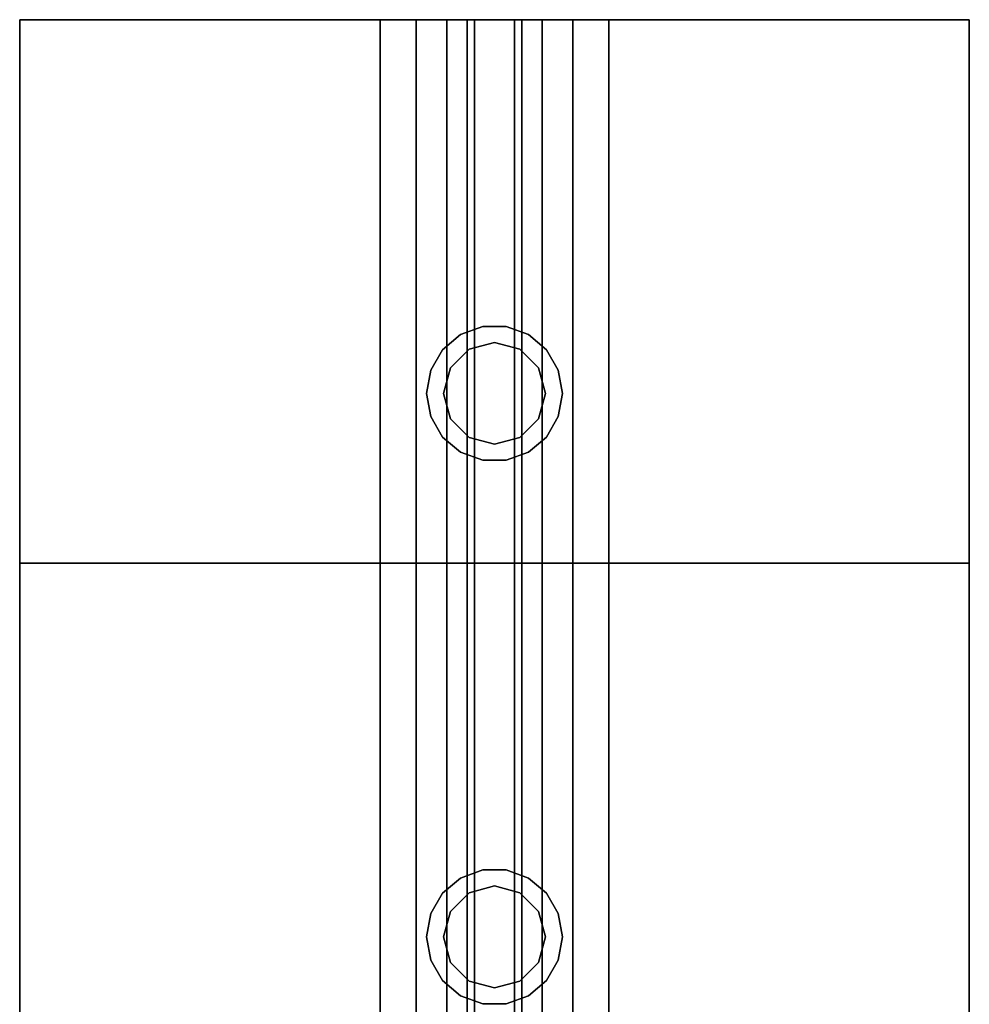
# Model space of a CAD drawing. Extents: x -48 to 48, y -49.6 to 48.
# Tile 811 of 890: x -3.5 to 3.5, y 40.8 to 48. Entities that reach past the tile are written whole.
import ezdxf

# ---------------------------------------------------------------- set-up
doc = ezdxf.new("R2010")
doc.units = 0

msp = doc.modelspace()

# ---------------------------------------------------------------- linework, layer by layer
at = {"layer": '4B3 [27]', "color": 1}
for points, invisible_edges in [([(0.8425, 48, 30.53), (3.495, 48, 30.1), (-3.495, 48, 30.1)], 13), ([(0.576535, 48, 30.5829), (0.8425, 48, 30.53), (-3.495, 48, 30.1)], 14), ([(-3.495, 48, 30.1), (-3.495, 48, 30.53), (-0.8425, 48, 30.53)], 12), ([(0.576535, 48, 30.5829), (-3.495, 48, 30.1), (-0.8425, 48, 30.53)], 15), ([(-0.8425, 48, 45.57), (-3.495, 48, 45.57), (-3.495, 48, 46)], 12), ([(0.8425, 48, 45.57), (-0.8425, 48, 45.57), (-3.495, 48, 46)], 15), ([(0.8425, 48, 45.57), (-3.495, 48, 46), (3.495, 48, 46)], 13), ([(-3.22615, 27.8596, 30.1), (-3.495, 28.7655, 30.1), (-3.495, 48, 30.1)], 12), ([(-2.79823, 25.9848, 30.1), (-3.22615, 27.8596, 30.1), (-3.495, 48, 30.1)], 14), ([(-2.4913, 24.0863, 30.1), (-2.79823, 25.9848, 30.1), (-3.495, 48, 30.1)], 14), ([(-2.30664, 22.1721, 30.1), (-2.4913, 24.0863, 30.1), (-3.495, 48, 30.1)], 14), ([(-2.30664, 22.1721, 30.1), (-3.495, 48, 30.1), (3.495, 48, 30.1)], 13), ([(-3.495, 28.7655, 30.53), (-3.495, 48, 30.53), (-3.495, 48, 30.1)], 12), ([(-3.495, 28.7655, 30.53), (-3.495, 48, 30.1), (-3.495, 28.7655, 30.1)], 1), ([(-2.79823, 25.9848, 30.53), (-0.8425, 48, 30.53), (-3.495, 48, 30.53)], 13), ([(-3.495, 48, 30.53), (-3.495, 28.7655, 30.53), (-3.22615, 27.8596, 30.53)], 12), ([(-2.79823, 25.9848, 30.53), (-3.495, 48, 30.53), (-3.22615, 27.8596, 30.53)], 3), ([(-3.22615, 27.8596, 45.57), (-3.495, 28.7655, 45.57), (-3.495, 48, 45.57)], 12), ([(-2.79823, 25.9848, 45.57), (-3.22615, 27.8596, 45.57), (-3.495, 48, 45.57)], 14), ([(-2.4913, 24.0863, 45.57), (-2.79823, 25.9848, 45.57), (-3.495, 48, 45.57)], 14), ([(-2.30664, 22.1721, 45.57), (-2.4913, 24.0863, 45.57), (-3.495, 48, 45.57)], 14), ([(-2.30664, 22.1721, 45.57), (-3.495, 48, 45.57), (-0.8425, 48, 45.57)], 13), ([(-3.495, 28.7655, 46), (-3.495, 48, 46), (-3.495, 48, 45.57)], 12), ([(-3.495, 28.7655, 46), (-3.495, 48, 45.57), (-3.495, 28.7655, 45.57)], 1), ([(-2.79823, 25.9848, 46), (3.495, 48, 46), (-3.495, 48, 46)], 13), ([(-3.495, 48, 46), (-3.495, 28.7655, 46), (-3.22615, 27.8596, 46)], 12), ([(-2.79823, 25.9848, 46), (-3.495, 48, 46), (-3.22615, 27.8596, 46)], 3), ([(-2.79823, 14.5152, 30.1), (-2.4913, 16.4137, 30.1), (3.495, 48, 30.1)], 14), ([(-2.79823, 14.5152, 30.1), (3.495, 48, 30.1), (3.495, 28.7655, 30.1)], 13), ([(-2.79823, 25.9848, 30.53), (-2.4913, 24.0863, 30.53), (-0.8425, 48, 30.53)], 14), ([(-2.79823, 25.9848, 46), (3.495, 28.7655, 46), (3.495, 48, 46)], 13), ([(-2.4913, 16.4137, 30.1), (-2.30664, 18.3279, 30.1), (3.495, 48, 30.1)], 14), ([(-2.4913, 24.0863, 30.53), (-2.30664, 22.1721, 30.53), (-0.8425, 48, 30.53)], 14), ([(-2.245, 20.25, 30.1), (-2.30664, 22.1721, 30.1), (3.495, 48, 30.1)], 14), ([(-2.30664, 18.3279, 30.1), (-2.245, 20.25, 30.1), (3.495, 48, 30.1)], 14), ([(-2.30664, 22.1721, 30.53), (-0.8425, 6.62326, 30.53), (-0.8425, 48, 30.53)], 13), ([(-2.245, 20.25, 45.57), (-2.30664, 22.1721, 45.57), (-0.8425, 48, 45.57)], 14), ([(-2.30664, 18.3279, 45.57), (-2.245, 20.25, 45.57), (-0.8425, 48, 45.57)], 14), ([(-2.30664, 18.3279, 45.57), (-0.8425, 48, 45.57), (-0.8425, 7.375, 45.57)], 13), ([(0.351061, 48, 30.7336), (0.576535, 48, 30.5829), (-0.8425, 48, 30.53)], 14), ([(0.351061, 48, 30.7336), (-0.8425, 48, 30.53), (-0.576535, 48, 30.5829)], 13), ([(0.8425, 48, 45.57), (-0.576535, 48, 45.5171), (-0.8425, 48, 45.57)], 13), ([(-0.576535, 6.87279, 30.5829), (-0.576535, 48, 30.5829), (-0.8425, 48, 30.53)], 12), ([(-0.576535, 6.87279, 30.5829), (-0.8425, 48, 30.53), (-0.8425, 6.62326, 30.53)], 1), ([(-0.8425, 7.375, 45.57), (-0.8425, 48, 45.57), (-0.576535, 48, 45.5171)], 12), ([(-0.8425, 7.375, 45.57), (-0.576535, 48, 45.5171), (-0.576535, 7.47959, 45.5171)], 1), ([(0.200404, 48, 30.959), (0.351061, 48, 30.7336), (-0.576535, 48, 30.5829)], 14), ([(0.200404, 48, 30.959), (-0.576535, 48, 30.5829), (-0.351061, 48, 30.7336)], 13), ([(0.8425, 48, 45.57), (-0.351061, 48, 45.3664), (-0.576535, 48, 45.5171)], 13), ([(-0.351061, 7.58338, 30.7336), (-0.351061, 48, 30.7336), (-0.576535, 48, 30.5829)], 12), ([(-0.351061, 7.58338, 30.7336), (-0.576535, 48, 30.5829), (-0.576535, 6.87279, 30.5829)], 1), ([(-0.576535, 7.47959, 45.5171), (-0.576535, 48, 45.5171), (-0.351061, 48, 45.3664)], 12), ([(-0.576535, 7.47959, 45.5171), (-0.351061, 48, 45.3664), (-0.351061, 7.77745, 45.3664)], 1), ([(0.1475, 48, 31.225), (0.200404, 48, 30.959), (-0.351061, 48, 30.7336)], 14), ([(0.1475, 48, 31.225), (-0.351061, 48, 30.7336), (-0.200404, 48, 30.959)], 13), ([(0.576535, 48, 45.5171), (-0.200404, 48, 45.141), (-0.351061, 48, 45.3664)], 13), ([(0.8425, 48, 45.57), (0.576535, 48, 45.5171), (-0.351061, 48, 45.3664)], 14), ([(-0.275272, 8, 30.847), (-0.200404, 48, 30.959), (-0.351061, 48, 30.7336)], 13), ([(-0.351061, 48, 30.7336), (-0.351061, 7.58338, 30.7336), (-0.312762, 7.85373, 30.7909)], 12), ([(-0.351061, 48, 30.7336), (-0.312762, 7.85373, 30.7909), (-0.310932, 7.85345, 30.7936)], 13), ([(-0.351061, 48, 30.7336), (-0.310932, 7.85345, 30.7936), (-0.30368, 7.90451, 30.8045)], 13), ([(-0.275272, 8, 30.847), (-0.351061, 48, 30.7336), (-0.30368, 7.90451, 30.8045)], 3), ([(-0.284055, 7.97571, 45.2662), (-0.351061, 7.77745, 45.3664), (-0.351061, 48, 45.3664)], 12), ([(-0.275272, 8, 45.253), (-0.284055, 7.97571, 45.2662), (-0.351061, 48, 45.3664)], 15), ([(-0.275272, 8, 45.253), (-0.351061, 48, 45.3664), (-0.200404, 48, 45.141)], 13), ([(-0.275272, 8, 30.847), (-0.234219, 8.08457, 30.9084), (-0.200404, 48, 30.959)], 14), ([(-0.275272, 8, 45.253), (-0.200404, 48, 45.141), (-0.234219, 8.08457, 45.1916)], 3), ([(-0.234219, 8.08457, 30.9084), (-0.200404, 8.13013, 30.959), (-0.200404, 48, 30.959)], 12), ([(-0.200404, 48, 45.141), (-0.200404, 8.13013, 45.141), (-0.234219, 8.08457, 45.1916)], 12), ([(0.1475, 48, 31.225), (-0.200404, 48, 30.959), (-0.1475, 48, 31.225)], 13), ([(0.351061, 48, 45.3664), (-0.1475, 48, 44.875), (-0.200404, 48, 45.141)], 13), ([(0.576535, 48, 45.5171), (0.351061, 48, 45.3664), (-0.200404, 48, 45.141)], 14), ([(-0.177012, 8.20677, 31.0766), (-0.1475, 48, 31.225), (-0.200404, 48, 30.959)], 13), ([(-0.200404, 48, 30.959), (-0.200404, 8.13013, 30.959), (-0.195019, 8.15451, 30.9861)], 12), ([(-0.177012, 8.20677, 31.0766), (-0.200404, 48, 30.959), (-0.195019, 8.15451, 30.9861)], 3), ([(-0.195019, 8.15451, 45.1139), (-0.200404, 8.13013, 45.141), (-0.200404, 48, 45.141)], 12), ([(-0.177012, 8.20677, 45.0234), (-0.195019, 8.15451, 45.1139), (-0.200404, 48, 45.141)], 14), ([(-0.177012, 8.20677, 45.0234), (-0.200404, 48, 45.141), (-0.1475, 48, 44.875)], 13), ([(-0.177012, 8.20677, 31.0766), (-0.157238, 8.23907, 31.176), (-0.1475, 48, 31.225)], 14), ([(-0.177012, 8.20677, 45.0234), (-0.1475, 48, 44.875), (-0.157238, 8.23907, 44.924)], 3), ([(-0.157238, 8.23907, 31.176), (-0.1475, 8.24422, 31.225), (-0.1475, 48, 31.225)], 12), ([(-0.1475, 48, 44.875), (-0.1475, 8.24422, 44.875), (-0.157238, 8.23907, 44.924)], 12), ([(0.1475, 48, 44.875), (0.1475, 48, 31.225), (-0.1475, 48, 31.225)], 14), ([(0.1475, 48, 44.875), (-0.1475, 48, 31.225), (-0.1475, 48, 44.875)], 13), ([(0.200404, 48, 45.141), (0.1475, 48, 44.875), (-0.1475, 48, 44.875)], 14), ([(0.351061, 48, 45.3664), (0.200404, 48, 45.141), (-0.1475, 48, 44.875)], 14), ([(-0.1475, 8.25, 44.82), (-0.1475, 8.24422, 44.875), (-0.1475, 48, 44.875)], 12), ([(-0.1475, 8.23907, 44.716), (-0.1475, 8.25, 44.82), (-0.1475, 48, 44.875)], 14), ([(-0.1475, 8.20677, 44.6166), (-0.1475, 8.23907, 44.716), (-0.1475, 48, 44.875)], 14), ([(-0.1475, 8.15451, 44.5261), (-0.1475, 8.20677, 44.6166), (-0.1475, 48, 44.875)], 14), ([(-0.1475, 8.08457, 44.4484), (-0.1475, 8.15451, 44.5261), (-0.1475, 48, 44.875)], 14), ([(-0.1475, 8, 44.387), (-0.1475, 8.08457, 44.4484), (-0.1475, 48, 44.875)], 14), ([(-0.1475, 7.90451, 44.3445), (-0.1475, 8, 44.387), (-0.1475, 48, 44.875)], 14), ([(-0.1475, 7.80226, 44.3227), (-0.1475, 7.90451, 44.3445), (-0.1475, 48, 44.875)], 14), ([(-0.1475, 7.75, 44.32), (-0.1475, 7.80226, 44.3227), (-0.1475, 48, 44.875)], 15), ([(-0.1475, 7.75, 44.32), (-0.1475, 48, 44.875), (-0.1475, 48, 31.225)], 13), ([(-0.1475, 6.25, 44.32), (-0.1475, 7.75, 44.32), (-0.1475, 48, 31.225)], 14), ([(-0.1475, 48, 31.225), (-0.1475, 8.24422, 31.225), (-0.1475, 8.25, 31.28)], 12), ([(-0.1475, 48, 31.225), (-0.1475, 8.25, 31.28), (-0.1475, 8.23907, 31.384)], 13), ([(-0.1475, 6.25, 44.32), (-0.1475, 48, 31.225), (-0.1475, 8.23907, 31.384)], 15), ([(0.157238, 8.23907, 44.924), (0.1475, 8.24422, 44.875), (0.1475, 48, 44.875)], 12), ([(0.177012, 8.20677, 45.0234), (0.157238, 8.23907, 44.924), (0.1475, 48, 44.875)], 14), ([(0.177012, 8.20677, 45.0234), (0.1475, 48, 44.875), (0.200404, 48, 45.141)], 13), ([(0.1475, 8.25, 31.28), (0.1475, 8.24422, 31.225), (0.1475, 48, 31.225)], 12), ([(0.1475, 8.23907, 31.384), (0.1475, 8.25, 31.28), (0.1475, 48, 31.225)], 14), ([(0.1475, 8.20677, 31.4834), (0.1475, 8.23907, 31.384), (0.1475, 48, 31.225)], 14), ([(0.1475, 8.15451, 31.5739), (0.1475, 8.20677, 31.4834), (0.1475, 48, 31.225)], 14), ([(0.1475, 8.08457, 31.6516), (0.1475, 8.15451, 31.5739), (0.1475, 48, 31.225)], 14), ([(0.1475, 8, 31.713), (0.1475, 8.08457, 31.6516), (0.1475, 48, 31.225)], 14), ([(0.1475, 7.90451, 31.7555), (0.1475, 8, 31.713), (0.1475, 48, 31.225)], 14), ([(0.1475, 7.80226, 31.7773), (0.1475, 7.90451, 31.7555), (0.1475, 48, 31.225)], 14), ([(0.1475, 7.75, 31.78), (0.1475, 7.80226, 31.7773), (0.1475, 48, 31.225)], 15), ([(0.1475, 7.75, 31.78), (0.1475, 48, 31.225), (0.1475, 48, 44.875)], 13), ([(0.1475, 6.545, 31.78), (0.1475, 7.75, 31.78), (0.1475, 48, 44.875)], 14), ([(0.1475, 48, 44.875), (0.1475, 8.24422, 44.875), (0.1475, 8.25, 44.82)], 12), ([(0.1475, 48, 44.875), (0.1475, 8.25, 44.82), (0.1475, 8.23907, 44.716)], 13), ([(0.1475, 6.545, 31.78), (0.1475, 48, 44.875), (0.1475, 8.23907, 44.716)], 15), ([(0.177012, 8.20677, 31.0766), (0.200404, 48, 30.959), (0.1475, 48, 31.225)], 13), ([(0.1475, 48, 31.225), (0.1475, 8.24422, 31.225), (0.157238, 8.23907, 31.176)], 12), ([(0.177012, 8.20677, 31.0766), (0.1475, 48, 31.225), (0.157238, 8.23907, 31.176)], 3), ([(0.177012, 8.20677, 45.0234), (0.200404, 48, 45.141), (0.195019, 8.15451, 45.1139)], 3), ([(0.177012, 8.20677, 31.0766), (0.195019, 8.15451, 30.9861), (0.200404, 48, 30.959)], 14), ([(0.200404, 48, 45.141), (0.200404, 8.13013, 45.141), (0.195019, 8.15451, 45.1139)], 12), ([(0.195019, 8.15451, 30.9861), (0.200404, 8.13013, 30.959), (0.200404, 48, 30.959)], 12), ([(0.234219, 8.08457, 45.1916), (0.200404, 8.13013, 45.141), (0.200404, 48, 45.141)], 12), ([(0.234219, 8.08457, 45.1916), (0.200404, 48, 45.141), (0.351061, 48, 45.3664)], 13), ([(0.275272, 8, 30.847), (0.351061, 48, 30.7336), (0.200404, 48, 30.959)], 13), ([(0.200404, 48, 30.959), (0.200404, 8.13013, 30.959), (0.234219, 8.08457, 30.9084)], 12), ([(0.275272, 8, 30.847), (0.200404, 48, 30.959), (0.234219, 8.08457, 30.9084)], 3), ([(0.234219, 8.08457, 45.1916), (0.351061, 48, 45.3664), (0.275272, 8, 45.253)], 3), ([(0.351061, 48, 45.3664), (0.282648, 7.9752, 45.2641), (0.275272, 8, 45.253)], 13), ([(0.275272, 8, 30.847), (0.30368, 7.90451, 30.8045), (0.351061, 48, 30.7336)], 14), ([(0.351061, 48, 45.3664), (0.284055, 7.97571, 45.2662), (0.282648, 7.9752, 45.2641)], 13), ([(0.351061, 48, 45.3664), (0.351061, 7.77745, 45.3664), (0.284055, 7.97571, 45.2662)], 12), ([(0.30368, 7.90451, 30.8045), (0.312762, 7.85373, 30.7909), (0.351061, 48, 30.7336)], 15), ([(0.312762, 7.85373, 30.7909), (0.351061, 7.58338, 30.7336), (0.351061, 48, 30.7336)], 12), ([(0.351061, 7.77745, 45.3664), (0.351061, 48, 45.3664), (0.576535, 48, 45.5171)], 12), ([(0.351061, 7.77745, 45.3664), (0.576535, 48, 45.5171), (0.576535, 7.47959, 45.5171)], 1), ([(0.576535, 6.87279, 30.5829), (0.576535, 48, 30.5829), (0.351061, 48, 30.7336)], 12), ([(0.576535, 6.87279, 30.5829), (0.351061, 48, 30.7336), (0.351061, 7.58338, 30.7336)], 1), ([(0.576535, 7.47959, 45.5171), (0.576535, 48, 45.5171), (0.8425, 48, 45.57)], 12), ([(0.576535, 7.47959, 45.5171), (0.8425, 48, 45.57), (0.8425, 7.375, 45.57)], 1), ([(0.8425, 6.62326, 30.53), (0.8425, 48, 30.53), (0.576535, 48, 30.5829)], 12), ([(0.8425, 6.62326, 30.53), (0.576535, 48, 30.5829), (0.576535, 6.87279, 30.5829)], 1), ([(0.8425, 48, 30.53), (3.495, 48, 30.53), (3.495, 48, 30.1)], 12), ([(0.8425, 48, 45.57), (3.495, 48, 46), (3.495, 48, 45.57)], 1), ([(2.30664, 18.3279, 45.57), (0.8425, 7.375, 45.57), (0.8425, 48, 45.57)], 13), ([(0.8425, 48, 45.57), (3.495, 48, 45.57), (3.495, 28.7655, 45.57)], 12), ([(0.8425, 48, 45.57), (3.495, 28.7655, 45.57), (3.22615, 27.8596, 45.57)], 13), ([(0.8425, 48, 45.57), (3.22615, 27.8596, 45.57), (2.79823, 25.9848, 45.57)], 13), ([(0.8425, 48, 45.57), (2.79823, 25.9848, 45.57), (2.4913, 24.0863, 45.57)], 13), ([(0.8425, 48, 45.57), (2.4913, 24.0863, 45.57), (2.30664, 22.1721, 45.57)], 13), ([(0.8425, 48, 45.57), (2.30664, 22.1721, 45.57), (2.245, 20.25, 45.57)], 13), ([(2.30664, 18.3279, 45.57), (0.8425, 48, 45.57), (2.245, 20.25, 45.57)], 3), ([(2.4913, 24.0863, 30.53), (3.495, 48, 30.53), (0.8425, 48, 30.53)], 13), ([(0.8425, 48, 30.53), (0.8425, 6.62326, 30.53), (2.30664, 18.3279, 30.53)], 14), ([(0.8425, 48, 30.53), (2.30664, 18.3279, 30.53), (2.245, 20.25, 30.53)], 13), ([(0.8425, 48, 30.53), (2.245, 20.25, 30.53), (2.30664, 22.1721, 30.53)], 13), ([(2.4913, 24.0863, 30.53), (0.8425, 48, 30.53), (2.30664, 22.1721, 30.53)], 3), ([(2.4913, 24.0863, 30.53), (2.79823, 25.9848, 30.53), (3.495, 48, 30.53)], 14), ([(2.79823, 25.9848, 30.53), (3.22615, 27.8596, 30.53), (3.495, 48, 30.53)], 14), ([(3.22615, 27.8596, 30.53), (3.495, 28.7655, 30.53), (3.495, 48, 30.53)], 12), ([(3.495, 28.7655, 45.57), (3.495, 48, 45.57), (3.495, 48, 46)], 12), ([(3.495, 28.7655, 45.57), (3.495, 48, 46), (3.495, 28.7655, 46)], 1), ([(3.495, 28.7655, 30.1), (3.495, 48, 30.1), (3.495, 48, 30.53)], 12), ([(3.495, 28.7655, 30.1), (3.495, 48, 30.53), (3.495, 28.7655, 30.53)], 1), ([(-0.5, 45.25, 51.875), (-0.25, 45.683, 51.875), (-0.086824, 45.7424, 51.875)], 13), ([(-0.5, 45.25, 51.875), (-0.086824, 45.7424, 51.875), (0.086824, 45.7424, 51.875)], 13), ([(-0.5, 45.25, 51.875), (0.086824, 45.7424, 51.875), (0.25, 45.683, 51.875)], 13), ([(-0.469846, 45.079, 52.1875), (0.25, 45.683, 52.1875), (0.086824, 45.7424, 52.1875)], 13), ([(-0.469846, 45.079, 52.1875), (0.086824, 45.7424, 52.1875), (-0.086824, 45.7424, 52.1875)], 13), ([(-0.469846, 45.079, 52.1875), (-0.086824, 45.7424, 52.1875), (-0.25, 45.683, 52.1875)], 13), ([(-0.086824, 45.7424, 52.1875), (-0.086824, 45.7424, 51.875), (-0.25, 45.683, 51.875)], 12), ([(-0.086824, 45.7424, 52.1875), (-0.25, 45.683, 51.875), (-0.25, 45.683, 52.1875)], 1), ([(0.086824, 45.7424, 52.1875), (0.086824, 45.7424, 51.875), (-0.086824, 45.7424, 51.875)], 12), ([(0.086824, 45.7424, 52.1875), (-0.086824, 45.7424, 51.875), (-0.086824, 45.7424, 52.1875)], 1), ([(0.25, 45.683, 52.1875), (0.25, 45.683, 51.875), (0.086824, 45.7424, 51.875)], 12), ([(0.25, 45.683, 52.1875), (0.086824, 45.7424, 51.875), (0.086824, 45.7424, 52.1875)], 1), ([(-0.5, 45.25, 51.875), (-0.383022, 45.5714, 51.875), (-0.25, 45.683, 51.875)], 13), ([(-0.5, 45.25, 51.875), (0.25, 45.683, 51.875), (0.383022, 45.5714, 51.875)], 13), ([(-0.469846, 45.079, 52.1875), (0.383022, 45.5714, 52.1875), (0.25, 45.683, 52.1875)], 13), ([(-0.469846, 45.079, 52.1875), (-0.25, 45.683, 52.1875), (-0.383022, 45.5714, 52.1875)], 13), ([(-0.25, 45.683, 52.1875), (-0.25, 45.683, 51.875), (-0.383022, 45.5714, 51.875)], 12), ([(-0.25, 45.683, 52.1875), (-0.383022, 45.5714, 51.875), (-0.383022, 45.5714, 52.1875)], 1), ([(0.383022, 45.5714, 52.1875), (0.383022, 45.5714, 51.875), (0.25, 45.683, 51.875)], 12), ([(0.383022, 45.5714, 52.1875), (0.25, 45.683, 51.875), (0.25, 45.683, 52.1875)], 1), ([(-0.375, 45.25, 46), (-0.1875, 45.5748, 46), (0, 45.625, 46)], 13), ([(-0.375, 45.25, 46), (0, 45.625, 46), (0.1875, 45.5748, 46)], 13), ([(-0.32476, 45.0625, 51.875), (0.1875, 45.5748, 51.875), (0, 45.625, 51.875)], 13), ([(-0.32476, 45.0625, 51.875), (0, 45.625, 51.875), (-0.1875, 45.5748, 51.875)], 13), ([(0, 45.625, 51.875), (0, 45.625, 46), (-0.1875, 45.5748, 46)], 12), ([(0, 45.625, 51.875), (-0.1875, 45.5748, 46), (-0.1875, 45.5748, 51.875)], 1), ([(0.1875, 45.5748, 51.875), (0.1875, 45.5748, 46), (0, 45.625, 46)], 12), ([(0.1875, 45.5748, 51.875), (0, 45.625, 46), (0, 45.625, 51.875)], 1), ([(-0.5, 45.25, 51.875), (-0.469846, 45.421, 51.875), (-0.383022, 45.5714, 51.875)], 12), ([(-0.5, 45.25, 51.875), (0.383022, 45.5714, 51.875), (0.469846, 45.421, 51.875)], 13), ([(-0.469846, 45.079, 52.1875), (0.469846, 45.421, 52.1875), (0.383022, 45.5714, 52.1875)], 13), ([(-0.469846, 45.079, 52.1875), (-0.383022, 45.5714, 52.1875), (-0.469846, 45.421, 52.1875)], 13), ([(-0.383022, 45.5714, 52.1875), (-0.383022, 45.5714, 51.875), (-0.469846, 45.421, 51.875)], 12), ([(-0.383022, 45.5714, 52.1875), (-0.469846, 45.421, 51.875), (-0.469846, 45.421, 52.1875)], 1), ([(-0.375, 45.25, 46), (-0.32476, 45.4375, 46), (-0.1875, 45.5748, 46)], 12), ([(-0.375, 45.25, 46), (0.1875, 45.5748, 46), (0.32476, 45.4375, 46)], 13), ([(-0.32476, 45.0625, 51.875), (0.32476, 45.4375, 51.875), (0.1875, 45.5748, 51.875)], 13), ([(-0.32476, 45.0625, 51.875), (-0.1875, 45.5748, 51.875), (-0.32476, 45.4375, 51.875)], 13), ([(-0.1875, 45.5748, 51.875), (-0.1875, 45.5748, 46), (-0.32476, 45.4375, 46)], 12), ([(-0.1875, 45.5748, 51.875), (-0.32476, 45.4375, 46), (-0.32476, 45.4375, 51.875)], 1), ([(0.32476, 45.4375, 51.875), (0.32476, 45.4375, 46), (0.1875, 45.5748, 46)], 12), ([(0.32476, 45.4375, 51.875), (0.1875, 45.5748, 46), (0.1875, 45.5748, 51.875)], 1), ([(0.469846, 45.421, 52.1875), (0.469846, 45.421, 51.875), (0.383022, 45.5714, 51.875)], 12), ([(0.469846, 45.421, 52.1875), (0.383022, 45.5714, 51.875), (0.383022, 45.5714, 52.1875)], 1), ([(-0.32476, 45.0625, 51.875), (-0.32476, 45.4375, 51.875), (-0.375, 45.25, 51.875)], 1), ([(-0.32476, 45.4375, 51.875), (-0.32476, 45.4375, 46), (-0.375, 45.25, 46)], 12), ([(-0.32476, 45.4375, 51.875), (-0.375, 45.25, 46), (-0.375, 45.25, 51.875)], 1), ([(-0.375, 45.25, 46), (0.32476, 45.4375, 46), (0.375, 45.25, 46)], 13), ([(-0.32476, 45.0625, 51.875), (0.375, 45.25, 51.875), (0.32476, 45.4375, 51.875)], 13), ([(0.375, 45.25, 51.875), (0.375, 45.25, 46), (0.32476, 45.4375, 46)], 12), ([(0.375, 45.25, 51.875), (0.32476, 45.4375, 46), (0.32476, 45.4375, 51.875)], 1), ([(-0.469846, 45.079, 52.1875), (-0.469846, 45.421, 52.1875), (-0.5, 45.25, 52.1875)], 1), ([(-0.469846, 45.421, 52.1875), (-0.469846, 45.421, 51.875), (-0.5, 45.25, 51.875)], 12), ([(-0.469846, 45.421, 52.1875), (-0.5, 45.25, 51.875), (-0.5, 45.25, 52.1875)], 1), ([(-0.5, 45.25, 51.875), (0.469846, 45.421, 51.875), (0.5, 45.25, 51.875)], 13), ([(-0.469846, 45.079, 52.1875), (0.5, 45.25, 52.1875), (0.469846, 45.421, 52.1875)], 13), ([(0.5, 45.25, 52.1875), (0.5, 45.25, 51.875), (0.469846, 45.421, 51.875)], 12), ([(0.5, 45.25, 52.1875), (0.469846, 45.421, 51.875), (0.469846, 45.421, 52.1875)], 1), ([(-0.5, 45.25, 52.1875), (-0.5, 45.25, 51.875), (-0.469846, 45.079, 51.875)], 12), ([(-0.5, 45.25, 52.1875), (-0.469846, 45.079, 51.875), (-0.469846, 45.079, 52.1875)], 1), ([(-0.5, 45.25, 51.875), (0.5, 45.25, 51.875), (0.469846, 45.079, 51.875)], 13), ([(-0.5, 45.25, 51.875), (0.469846, 45.079, 51.875), (0.383022, 44.9286, 51.875)], 13), ([(-0.5, 45.25, 51.875), (0.383022, 44.9286, 51.875), (0.25, 44.817, 51.875)], 13), ([(-0.5, 45.25, 51.875), (0.25, 44.817, 51.875), (0.086824, 44.7576, 51.875)], 13), ([(-0.5, 45.25, 51.875), (0.086824, 44.7576, 51.875), (-0.086824, 44.7576, 51.875)], 13), ([(-0.5, 45.25, 51.875), (-0.086824, 44.7576, 51.875), (-0.25, 44.817, 51.875)], 13), ([(-0.5, 45.25, 51.875), (-0.25, 44.817, 51.875), (-0.383022, 44.9286, 51.875)], 13), ([(-0.5, 45.25, 51.875), (-0.383022, 44.9286, 51.875), (-0.469846, 45.079, 51.875)], 1), ([(-0.469846, 45.079, 52.1875), (0.469846, 45.079, 52.1875), (0.5, 45.25, 52.1875)], 13), ([(-0.375, 45.25, 51.875), (-0.375, 45.25, 46), (-0.32476, 45.0625, 46)], 12), ([(-0.375, 45.25, 51.875), (-0.32476, 45.0625, 46), (-0.32476, 45.0625, 51.875)], 1), ([(-0.375, 45.25, 46), (0.375, 45.25, 46), (0.32476, 45.0625, 46)], 13), ([(-0.375, 45.25, 46), (0.32476, 45.0625, 46), (0.1875, 44.9252, 46)], 13), ([(-0.375, 45.25, 46), (0.1875, 44.9252, 46), (0, 44.875, 46)], 13), ([(-0.375, 45.25, 46), (0, 44.875, 46), (-0.1875, 44.9252, 46)], 13), ([(-0.375, 45.25, 46), (-0.1875, 44.9252, 46), (-0.32476, 45.0625, 46)], 1), ([(-0.32476, 45.0625, 51.875), (0.32476, 45.0625, 51.875), (0.375, 45.25, 51.875)], 13), ([(0.32476, 45.0625, 51.875), (0.32476, 45.0625, 46), (0.375, 45.25, 46)], 12), ([(0.32476, 45.0625, 51.875), (0.375, 45.25, 46), (0.375, 45.25, 51.875)], 1), ([(0.469846, 45.079, 52.1875), (0.469846, 45.079, 51.875), (0.5, 45.25, 51.875)], 12), ([(0.469846, 45.079, 52.1875), (0.5, 45.25, 51.875), (0.5, 45.25, 52.1875)], 1), ([(-0.469846, 45.079, 52.1875), (-0.383022, 44.9286, 52.1875), (-0.25, 44.817, 52.1875)], 12), ([(-0.469846, 45.079, 52.1875), (-0.25, 44.817, 52.1875), (-0.086824, 44.7576, 52.1875)], 13), ([(-0.469846, 45.079, 52.1875), (-0.086824, 44.7576, 52.1875), (0.086824, 44.7576, 52.1875)], 13), ([(-0.469846, 45.079, 52.1875), (0.086824, 44.7576, 52.1875), (0.25, 44.817, 52.1875)], 13), ([(-0.469846, 45.079, 52.1875), (0.25, 44.817, 52.1875), (0.383022, 44.9286, 52.1875)], 13), ([(-0.469846, 45.079, 52.1875), (0.383022, 44.9286, 52.1875), (0.469846, 45.079, 52.1875)], 13), ([(-0.469846, 45.079, 52.1875), (-0.469846, 45.079, 51.875), (-0.383022, 44.9286, 51.875)], 12), ([(-0.469846, 45.079, 52.1875), (-0.383022, 44.9286, 51.875), (-0.383022, 44.9286, 52.1875)], 1), ([(0.383022, 44.9286, 52.1875), (0.383022, 44.9286, 51.875), (0.469846, 45.079, 51.875)], 12), ([(0.383022, 44.9286, 52.1875), (0.469846, 45.079, 51.875), (0.469846, 45.079, 52.1875)], 1), ([(-0.32476, 45.0625, 51.875), (-0.1875, 44.9252, 51.875), (0, 44.875, 51.875)], 12), ([(-0.32476, 45.0625, 51.875), (0, 44.875, 51.875), (0.1875, 44.9252, 51.875)], 13), ([(-0.32476, 45.0625, 51.875), (0.1875, 44.9252, 51.875), (0.32476, 45.0625, 51.875)], 13), ([(-0.32476, 45.0625, 51.875), (-0.32476, 45.0625, 46), (-0.1875, 44.9252, 46)], 12), ([(-0.32476, 45.0625, 51.875), (-0.1875, 44.9252, 46), (-0.1875, 44.9252, 51.875)], 1), ([(0.1875, 44.9252, 51.875), (0.1875, 44.9252, 46), (0.32476, 45.0625, 46)], 12), ([(0.1875, 44.9252, 51.875), (0.32476, 45.0625, 46), (0.32476, 45.0625, 51.875)], 1), ([(-0.383022, 44.9286, 52.1875), (-0.383022, 44.9286, 51.875), (-0.25, 44.817, 51.875)], 12), ([(-0.383022, 44.9286, 52.1875), (-0.25, 44.817, 51.875), (-0.25, 44.817, 52.1875)], 1), ([(0.25, 44.817, 52.1875), (0.25, 44.817, 51.875), (0.383022, 44.9286, 51.875)], 12), ([(0.25, 44.817, 52.1875), (0.383022, 44.9286, 51.875), (0.383022, 44.9286, 52.1875)], 1), ([(-0.1875, 44.9252, 51.875), (-0.1875, 44.9252, 46), (0, 44.875, 46)], 12), ([(-0.1875, 44.9252, 51.875), (0, 44.875, 46), (0, 44.875, 51.875)], 1), ([(0, 44.875, 51.875), (0, 44.875, 46), (0.1875, 44.9252, 46)], 12), ([(0, 44.875, 51.875), (0.1875, 44.9252, 46), (0.1875, 44.9252, 51.875)], 1), ([(-0.25, 44.817, 52.1875), (-0.25, 44.817, 51.875), (-0.086824, 44.7576, 51.875)], 12), ([(-0.25, 44.817, 52.1875), (-0.086824, 44.7576, 51.875), (-0.086824, 44.7576, 52.1875)], 1), ([(0.086824, 44.7576, 52.1875), (0.086824, 44.7576, 51.875), (0.25, 44.817, 51.875)], 12), ([(0.086824, 44.7576, 52.1875), (0.25, 44.817, 51.875), (0.25, 44.817, 52.1875)], 1), ([(-0.086824, 44.7576, 52.1875), (-0.086824, 44.7576, 51.875), (0.086824, 44.7576, 51.875)], 12), ([(-0.086824, 44.7576, 52.1875), (0.086824, 44.7576, 51.875), (0.086824, 44.7576, 52.1875)], 1), ([(-0.5, 41.25, 51.875), (-0.25, 41.683, 51.875), (-0.086824, 41.7424, 51.875)], 13), ([(-0.5, 41.25, 51.875), (-0.086824, 41.7424, 51.875), (0.086824, 41.7424, 51.875)], 13), ([(-0.5, 41.25, 51.875), (0.086824, 41.7424, 51.875), (0.25, 41.683, 51.875)], 13), ([(-0.469846, 41.079, 52.1875), (0.25, 41.683, 52.1875), (0.086824, 41.7424, 52.1875)], 13), ([(-0.469846, 41.079, 52.1875), (0.086824, 41.7424, 52.1875), (-0.086824, 41.7424, 52.1875)], 13), ([(-0.469846, 41.079, 52.1875), (-0.086824, 41.7424, 52.1875), (-0.25, 41.683, 52.1875)], 13), ([(-0.086824, 41.7424, 52.1875), (-0.086824, 41.7424, 51.875), (-0.25, 41.683, 51.875)], 12), ([(-0.086824, 41.7424, 52.1875), (-0.25, 41.683, 51.875), (-0.25, 41.683, 52.1875)], 1), ([(0.086824, 41.7424, 52.1875), (0.086824, 41.7424, 51.875), (-0.086824, 41.7424, 51.875)], 12), ([(0.086824, 41.7424, 52.1875), (-0.086824, 41.7424, 51.875), (-0.086824, 41.7424, 52.1875)], 1), ([(0.25, 41.683, 52.1875), (0.25, 41.683, 51.875), (0.086824, 41.7424, 51.875)], 12), ([(0.25, 41.683, 52.1875), (0.086824, 41.7424, 51.875), (0.086824, 41.7424, 52.1875)], 1), ([(-0.5, 41.25, 51.875), (-0.383022, 41.5714, 51.875), (-0.25, 41.683, 51.875)], 13), ([(-0.5, 41.25, 51.875), (0.25, 41.683, 51.875), (0.383022, 41.5714, 51.875)], 13), ([(-0.469846, 41.079, 52.1875), (0.383022, 41.5714, 52.1875), (0.25, 41.683, 52.1875)], 13), ([(-0.469846, 41.079, 52.1875), (-0.25, 41.683, 52.1875), (-0.383022, 41.5714, 52.1875)], 13), ([(-0.25, 41.683, 52.1875), (-0.25, 41.683, 51.875), (-0.383022, 41.5714, 51.875)], 12), ([(-0.25, 41.683, 52.1875), (-0.383022, 41.5714, 51.875), (-0.383022, 41.5714, 52.1875)], 1), ([(0.383022, 41.5714, 52.1875), (0.383022, 41.5714, 51.875), (0.25, 41.683, 51.875)], 12), ([(0.383022, 41.5714, 52.1875), (0.25, 41.683, 51.875), (0.25, 41.683, 52.1875)], 1), ([(-0.375, 41.25, 46), (-0.1875, 41.5748, 46), (0, 41.625, 46)], 13), ([(-0.375, 41.25, 46), (0, 41.625, 46), (0.1875, 41.5748, 46)], 13), ([(-0.32476, 41.0625, 51.875), (0.1875, 41.5748, 51.875), (0, 41.625, 51.875)], 13), ([(-0.32476, 41.0625, 51.875), (0, 41.625, 51.875), (-0.1875, 41.5748, 51.875)], 13), ([(0, 41.625, 51.875), (0, 41.625, 46), (-0.1875, 41.5748, 46)], 12), ([(0, 41.625, 51.875), (-0.1875, 41.5748, 46), (-0.1875, 41.5748, 51.875)], 1), ([(0.1875, 41.5748, 51.875), (0.1875, 41.5748, 46), (0, 41.625, 46)], 12), ([(0.1875, 41.5748, 51.875), (0, 41.625, 46), (0, 41.625, 51.875)], 1), ([(-0.5, 41.25, 51.875), (-0.469846, 41.421, 51.875), (-0.383022, 41.5714, 51.875)], 12), ([(-0.5, 41.25, 51.875), (0.383022, 41.5714, 51.875), (0.469846, 41.421, 51.875)], 13), ([(-0.469846, 41.079, 52.1875), (0.469846, 41.421, 52.1875), (0.383022, 41.5714, 52.1875)], 13), ([(-0.469846, 41.079, 52.1875), (-0.383022, 41.5714, 52.1875), (-0.469846, 41.421, 52.1875)], 13), ([(-0.383022, 41.5714, 52.1875), (-0.383022, 41.5714, 51.875), (-0.469846, 41.421, 51.875)], 12), ([(-0.383022, 41.5714, 52.1875), (-0.469846, 41.421, 51.875), (-0.469846, 41.421, 52.1875)], 1), ([(-0.375, 41.25, 46), (-0.32476, 41.4375, 46), (-0.1875, 41.5748, 46)], 12), ([(-0.375, 41.25, 46), (0.1875, 41.5748, 46), (0.32476, 41.4375, 46)], 13), ([(-0.32476, 41.0625, 51.875), (0.32476, 41.4375, 51.875), (0.1875, 41.5748, 51.875)], 13), ([(-0.32476, 41.0625, 51.875), (-0.1875, 41.5748, 51.875), (-0.32476, 41.4375, 51.875)], 13), ([(-0.1875, 41.5748, 51.875), (-0.1875, 41.5748, 46), (-0.32476, 41.4375, 46)], 12), ([(-0.1875, 41.5748, 51.875), (-0.32476, 41.4375, 46), (-0.32476, 41.4375, 51.875)], 1), ([(0.32476, 41.4375, 51.875), (0.32476, 41.4375, 46), (0.1875, 41.5748, 46)], 12), ([(0.32476, 41.4375, 51.875), (0.1875, 41.5748, 46), (0.1875, 41.5748, 51.875)], 1), ([(0.469846, 41.421, 52.1875), (0.469846, 41.421, 51.875), (0.383022, 41.5714, 51.875)], 12), ([(0.469846, 41.421, 52.1875), (0.383022, 41.5714, 51.875), (0.383022, 41.5714, 52.1875)], 1), ([(-0.469846, 41.079, 52.1875), (-0.469846, 41.421, 52.1875), (-0.5, 41.25, 52.1875)], 1), ([(-0.469846, 41.421, 52.1875), (-0.469846, 41.421, 51.875), (-0.5, 41.25, 51.875)], 12), ([(-0.469846, 41.421, 52.1875), (-0.5, 41.25, 51.875), (-0.5, 41.25, 52.1875)], 1), ([(-0.5, 41.25, 51.875), (0.469846, 41.421, 51.875), (0.5, 41.25, 51.875)], 13), ([(-0.469846, 41.079, 52.1875), (0.5, 41.25, 52.1875), (0.469846, 41.421, 52.1875)], 13), ([(-0.32476, 41.0625, 51.875), (-0.32476, 41.4375, 51.875), (-0.375, 41.25, 51.875)], 1), ([(-0.32476, 41.4375, 51.875), (-0.32476, 41.4375, 46), (-0.375, 41.25, 46)], 12), ([(-0.32476, 41.4375, 51.875), (-0.375, 41.25, 46), (-0.375, 41.25, 51.875)], 1), ([(-0.375, 41.25, 46), (0.32476, 41.4375, 46), (0.375, 41.25, 46)], 13), ([(-0.32476, 41.0625, 51.875), (0.375, 41.25, 51.875), (0.32476, 41.4375, 51.875)], 13), ([(0.375, 41.25, 51.875), (0.375, 41.25, 46), (0.32476, 41.4375, 46)], 12), ([(0.375, 41.25, 51.875), (0.32476, 41.4375, 46), (0.32476, 41.4375, 51.875)], 1), ([(0.5, 41.25, 52.1875), (0.5, 41.25, 51.875), (0.469846, 41.421, 51.875)], 12), ([(0.5, 41.25, 52.1875), (0.469846, 41.421, 51.875), (0.469846, 41.421, 52.1875)], 1), ([(-0.5, 41.25, 52.1875), (-0.5, 41.25, 51.875), (-0.469846, 41.079, 51.875)], 12), ([(-0.5, 41.25, 52.1875), (-0.469846, 41.079, 51.875), (-0.469846, 41.079, 52.1875)], 1), ([(-0.5, 41.25, 51.875), (0.5, 41.25, 51.875), (0.469846, 41.079, 51.875)], 13), ([(-0.5, 41.25, 51.875), (0.469846, 41.079, 51.875), (0.383022, 40.9286, 51.875)], 13), ([(-0.5, 41.25, 51.875), (0.383022, 40.9286, 51.875), (0.25, 40.817, 51.875)], 13), ([(-0.5, 41.25, 51.875), (0.25, 40.817, 51.875), (0.086824, 40.7576, 51.875)], 13), ([(-0.5, 41.25, 51.875), (0.086824, 40.7576, 51.875), (-0.086824, 40.7576, 51.875)], 13), ([(-0.5, 41.25, 51.875), (-0.086824, 40.7576, 51.875), (-0.25, 40.817, 51.875)], 13), ([(-0.5, 41.25, 51.875), (-0.25, 40.817, 51.875), (-0.383022, 40.9286, 51.875)], 13), ([(-0.5, 41.25, 51.875), (-0.383022, 40.9286, 51.875), (-0.469846, 41.079, 51.875)], 1), ([(-0.469846, 41.079, 52.1875), (0.469846, 41.079, 52.1875), (0.5, 41.25, 52.1875)], 13), ([(-0.375, 41.25, 51.875), (-0.375, 41.25, 46), (-0.32476, 41.0625, 46)], 12), ([(-0.375, 41.25, 51.875), (-0.32476, 41.0625, 46), (-0.32476, 41.0625, 51.875)], 1), ([(-0.375, 41.25, 46), (0.375, 41.25, 46), (0.32476, 41.0625, 46)], 13), ([(-0.375, 41.25, 46), (0.32476, 41.0625, 46), (0.1875, 40.9252, 46)], 13), ([(-0.375, 41.25, 46), (0.1875, 40.9252, 46), (0, 40.875, 46)], 13), ([(-0.375, 41.25, 46), (0, 40.875, 46), (-0.1875, 40.9252, 46)], 13), ([(-0.375, 41.25, 46), (-0.1875, 40.9252, 46), (-0.32476, 41.0625, 46)], 1), ([(-0.32476, 41.0625, 51.875), (0.32476, 41.0625, 51.875), (0.375, 41.25, 51.875)], 13), ([(0.32476, 41.0625, 51.875), (0.32476, 41.0625, 46), (0.375, 41.25, 46)], 12), ([(0.32476, 41.0625, 51.875), (0.375, 41.25, 46), (0.375, 41.25, 51.875)], 1), ([(0.469846, 41.079, 52.1875), (0.469846, 41.079, 51.875), (0.5, 41.25, 51.875)], 12), ([(0.469846, 41.079, 52.1875), (0.5, 41.25, 51.875), (0.5, 41.25, 52.1875)], 1), ([(-0.469846, 41.079, 52.1875), (-0.383022, 40.9286, 52.1875), (-0.25, 40.817, 52.1875)], 12), ([(-0.469846, 41.079, 52.1875), (-0.25, 40.817, 52.1875), (-0.086824, 40.7576, 52.1875)], 13), ([(-0.469846, 41.079, 52.1875), (-0.086824, 40.7576, 52.1875), (0.086824, 40.7576, 52.1875)], 13), ([(-0.469846, 41.079, 52.1875), (0.086824, 40.7576, 52.1875), (0.25, 40.817, 52.1875)], 13), ([(-0.469846, 41.079, 52.1875), (0.25, 40.817, 52.1875), (0.383022, 40.9286, 52.1875)], 13), ([(-0.469846, 41.079, 52.1875), (0.383022, 40.9286, 52.1875), (0.469846, 41.079, 52.1875)], 13), ([(-0.469846, 41.079, 52.1875), (-0.469846, 41.079, 51.875), (-0.383022, 40.9286, 51.875)], 12), ([(-0.469846, 41.079, 52.1875), (-0.383022, 40.9286, 51.875), (-0.383022, 40.9286, 52.1875)], 1), ([(-0.32476, 41.0625, 51.875), (-0.1875, 40.9252, 51.875), (0, 40.875, 51.875)], 12), ([(-0.32476, 41.0625, 51.875), (0, 40.875, 51.875), (0.1875, 40.9252, 51.875)], 13), ([(-0.32476, 41.0625, 51.875), (0.1875, 40.9252, 51.875), (0.32476, 41.0625, 51.875)], 13), ([(-0.32476, 41.0625, 51.875), (-0.32476, 41.0625, 46), (-0.1875, 40.9252, 46)], 12), ([(-0.32476, 41.0625, 51.875), (-0.1875, 40.9252, 46), (-0.1875, 40.9252, 51.875)], 1), ([(0.1875, 40.9252, 51.875), (0.1875, 40.9252, 46), (0.32476, 41.0625, 46)], 12), ([(0.1875, 40.9252, 51.875), (0.32476, 41.0625, 46), (0.32476, 41.0625, 51.875)], 1), ([(0.383022, 40.9286, 52.1875), (0.383022, 40.9286, 51.875), (0.469846, 41.079, 51.875)], 12), ([(0.383022, 40.9286, 52.1875), (0.469846, 41.079, 51.875), (0.469846, 41.079, 52.1875)], 1), ([(-0.383022, 40.9286, 52.1875), (-0.383022, 40.9286, 51.875), (-0.25, 40.817, 51.875)], 12), ([(-0.383022, 40.9286, 52.1875), (-0.25, 40.817, 51.875), (-0.25, 40.817, 52.1875)], 1), ([(-0.1875, 40.9252, 51.875), (-0.1875, 40.9252, 46), (0, 40.875, 46)], 12), ([(-0.1875, 40.9252, 51.875), (0, 40.875, 46), (0, 40.875, 51.875)], 1), ([(0, 40.875, 51.875), (0, 40.875, 46), (0.1875, 40.9252, 46)], 12), ([(0, 40.875, 51.875), (0.1875, 40.9252, 46), (0.1875, 40.9252, 51.875)], 1), ([(0.25, 40.817, 52.1875), (0.25, 40.817, 51.875), (0.383022, 40.9286, 51.875)], 12), ([(0.25, 40.817, 52.1875), (0.383022, 40.9286, 51.875), (0.383022, 40.9286, 52.1875)], 1), ([(-0.25, 40.817, 52.1875), (-0.25, 40.817, 51.875), (-0.086824, 40.7576, 51.875)], 12), ([(-0.25, 40.817, 52.1875), (-0.086824, 40.7576, 51.875), (-0.086824, 40.7576, 52.1875)], 1), ([(0.086824, 40.7576, 52.1875), (0.086824, 40.7576, 51.875), (0.25, 40.817, 51.875)], 12), ([(0.086824, 40.7576, 52.1875), (0.25, 40.817, 51.875), (0.25, 40.817, 52.1875)], 1), ([(-0.086824, 40.7576, 52.1875), (-0.086824, 40.7576, 51.875), (0.086824, 40.7576, 51.875)], 12), ([(-0.086824, 40.7576, 52.1875), (0.086824, 40.7576, 51.875), (0.086824, 40.7576, 52.1875)], 1)]:
    msp.add_3dface(points, dxfattribs=dict(at, invisible_edges=invisible_edges))
at = {"layer": '5B3 [52]', "color": 1}
for points, invisible_edges in [([(0.8425, 44, 64.53), (3.495, 44, 64.1), (-3.495, 44, 64.1)], 13), ([(0.576535, 44, 64.5829), (0.8425, 44, 64.53), (-3.495, 44, 64.1)], 14), ([(-3.495, 44, 64.1), (-3.495, 44, 64.53), (-0.8425, 44, 64.53)], 12), ([(0.576535, 44, 64.5829), (-3.495, 44, 64.1), (-0.8425, 44, 64.53)], 15), ([(3.495, 44, 80), (-0.8425, 44, 79.57), (-3.495, 44, 79.57)], 13), ([(3.495, 44, 80), (-3.495, 44, 79.57), (-3.495, 44, 80)], 1), ([(-3.495, 44, 79.57), (-3.495, 5.875, 79.57), (-3.495, 5.875, 80)], 12), ([(-3.495, 44, 79.57), (-3.495, 5.875, 80), (-3.495, 44, 80)], 1), ([(-0.8425, 44, 79.57), (-0.8425, 5.875, 79.57), (-3.495, 5.875, 79.57)], 12), ([(-0.8425, 44, 79.57), (-3.495, 5.875, 79.57), (-3.495, 44, 79.57)], 1), ([(-3.495, 44, 64.53), (-3.495, 5.875, 64.53), (-0.8425, 5.875, 64.53)], 12), ([(-3.495, 44, 64.53), (-0.8425, 5.875, 64.53), (-0.8425, 44, 64.53)], 1), ([(-3.495, 44, 64.1), (-3.495, 5.875, 64.1), (-3.495, 5.875, 64.53)], 12), ([(-3.495, 44, 64.1), (-3.495, 5.875, 64.53), (-3.495, 44, 64.53)], 1), ([(3.495, 44, 64.1), (3.495, 5.875, 64.1), (-3.495, 5.875, 64.1)], 12), ([(3.495, 44, 64.1), (-3.495, 5.875, 64.1), (-3.495, 44, 64.1)], 1), ([(-3.495, 44, 80), (-3.495, 5.875, 80), (3.495, 5.875, 80)], 12), ([(-3.495, 44, 80), (3.495, 5.875, 80), (3.495, 44, 80)], 1), ([(0.351061, 44, 64.7336), (0.576535, 44, 64.5829), (-0.8425, 44, 64.53)], 14), ([(0.351061, 44, 64.7336), (-0.8425, 44, 64.53), (-0.576535, 44, 64.5829)], 13), ([(3.495, 44, 80), (-0.576535, 44, 79.5171), (-0.8425, 44, 79.57)], 13), ([(-0.576535, 44, 79.5171), (-0.576535, 5.875, 79.5171), (-0.8425, 5.875, 79.57)], 12), ([(-0.576535, 44, 79.5171), (-0.8425, 5.875, 79.57), (-0.8425, 44, 79.57)], 1), ([(-0.8425, 44, 64.53), (-0.8425, 5.875, 64.53), (-0.576535, 5.875, 64.5829)], 12), ([(-0.8425, 44, 64.53), (-0.576535, 5.875, 64.5829), (-0.576535, 44, 64.5829)], 1), ([(0.200404, 44, 64.959), (0.351061, 44, 64.7336), (-0.576535, 44, 64.5829)], 14), ([(0.200404, 44, 64.959), (-0.576535, 44, 64.5829), (-0.351061, 44, 64.7336)], 13), ([(0.8425, 44, 79.57), (-0.351061, 44, 79.3664), (-0.576535, 44, 79.5171)], 13), ([(3.495, 44, 80), (0.8425, 44, 79.57), (-0.576535, 44, 79.5171)], 15), ([(-0.351061, 44, 79.3664), (-0.351061, 5.875, 79.3664), (-0.576535, 5.875, 79.5171)], 12), ([(-0.351061, 44, 79.3664), (-0.576535, 5.875, 79.5171), (-0.576535, 44, 79.5171)], 1), ([(-0.576535, 44, 64.5829), (-0.576535, 5.875, 64.5829), (-0.351061, 5.875, 64.7336)], 12), ([(-0.576535, 44, 64.5829), (-0.351061, 5.875, 64.7336), (-0.351061, 44, 64.7336)], 1), ([(0.1475, 44, 65.225), (0.200404, 44, 64.959), (-0.351061, 44, 64.7336)], 14), ([(0.1475, 44, 65.225), (-0.351061, 44, 64.7336), (-0.200404, 44, 64.959)], 13), ([(0.576535, 44, 79.5171), (-0.200404, 44, 79.141), (-0.351061, 44, 79.3664)], 13), ([(0.8425, 44, 79.57), (0.576535, 44, 79.5171), (-0.351061, 44, 79.3664)], 14), ([(-0.200404, 44, 79.141), (-0.200404, 5.875, 79.141), (-0.351061, 5.875, 79.3664)], 12), ([(-0.200404, 44, 79.141), (-0.351061, 5.875, 79.3664), (-0.351061, 44, 79.3664)], 1), ([(-0.351061, 44, 64.7336), (-0.351061, 5.875, 64.7336), (-0.200404, 5.875, 64.959)], 12), ([(-0.351061, 44, 64.7336), (-0.200404, 5.875, 64.959), (-0.200404, 44, 64.959)], 1), ([(0.1475, 44, 65.225), (-0.200404, 44, 64.959), (-0.1475, 44, 65.225)], 13), ([(0.351061, 44, 79.3664), (-0.1475, 44, 78.875), (-0.200404, 44, 79.141)], 13), ([(0.576535, 44, 79.5171), (0.351061, 44, 79.3664), (-0.200404, 44, 79.141)], 14), ([(-0.1475, 44, 78.875), (-0.1475, 5.875, 78.875), (-0.200404, 5.875, 79.141)], 12), ([(-0.1475, 44, 78.875), (-0.200404, 5.875, 79.141), (-0.200404, 44, 79.141)], 1), ([(-0.200404, 44, 64.959), (-0.200404, 5.875, 64.959), (-0.1475, 5.875, 65.225)], 12), ([(-0.200404, 44, 64.959), (-0.1475, 5.875, 65.225), (-0.1475, 44, 65.225)], 1), ([(0.1475, 44, 78.875), (0.1475, 44, 65.225), (-0.1475, 44, 65.225)], 14), ([(0.1475, 44, 78.875), (-0.1475, 44, 65.225), (-0.1475, 44, 78.875)], 13), ([(0.200404, 44, 79.141), (0.1475, 44, 78.875), (-0.1475, 44, 78.875)], 14), ([(0.351061, 44, 79.3664), (0.200404, 44, 79.141), (-0.1475, 44, 78.875)], 14), ([(-0.1475, 44, 65.225), (-0.1475, 5.875, 65.225), (-0.1475, 5.875, 78.875)], 12), ([(-0.1475, 44, 65.225), (-0.1475, 5.875, 78.875), (-0.1475, 44, 78.875)], 1), ([(0.1475, 44, 65.225), (0.1475, 5.875, 65.225), (0.200404, 5.875, 64.959)], 12), ([(0.1475, 44, 65.225), (0.200404, 5.875, 64.959), (0.200404, 44, 64.959)], 1), ([(0.1475, 44, 78.875), (0.1475, 5.875, 78.875), (0.1475, 5.875, 65.225)], 12), ([(0.1475, 44, 78.875), (0.1475, 5.875, 65.225), (0.1475, 44, 65.225)], 1), ([(0.200404, 44, 79.141), (0.200404, 5.875, 79.141), (0.1475, 5.875, 78.875)], 12), ([(0.200404, 44, 79.141), (0.1475, 5.875, 78.875), (0.1475, 44, 78.875)], 1), ([(0.200404, 44, 64.959), (0.200404, 5.875, 64.959), (0.351061, 5.875, 64.7336)], 12), ([(0.200404, 44, 64.959), (0.351061, 5.875, 64.7336), (0.351061, 44, 64.7336)], 1), ([(0.351061, 44, 79.3664), (0.351061, 5.875, 79.3664), (0.200404, 5.875, 79.141)], 12), ([(0.351061, 44, 79.3664), (0.200404, 5.875, 79.141), (0.200404, 44, 79.141)], 1), ([(0.351061, 44, 64.7336), (0.351061, 5.875, 64.7336), (0.576535, 5.875, 64.5829)], 12), ([(0.351061, 44, 64.7336), (0.576535, 5.875, 64.5829), (0.576535, 44, 64.5829)], 1), ([(0.576535, 44, 79.5171), (0.576535, 5.875, 79.5171), (0.351061, 5.875, 79.3664)], 12), ([(0.576535, 44, 79.5171), (0.351061, 5.875, 79.3664), (0.351061, 44, 79.3664)], 1), ([(0.576535, 44, 64.5829), (0.576535, 5.875, 64.5829), (0.8425, 5.875, 64.53)], 12), ([(0.576535, 44, 64.5829), (0.8425, 5.875, 64.53), (0.8425, 44, 64.53)], 1), ([(0.8425, 44, 79.57), (0.8425, 5.875, 79.57), (0.576535, 5.875, 79.5171)], 12), ([(0.8425, 44, 79.57), (0.576535, 5.875, 79.5171), (0.576535, 44, 79.5171)], 1), ([(3.495, 44, 80), (3.495, 44, 79.57), (0.8425, 44, 79.57)], 12), ([(0.8425, 44, 64.53), (3.495, 44, 64.53), (3.495, 44, 64.1)], 12), ([(0.8425, 44, 64.53), (0.8425, 5.875, 64.53), (3.495, 5.875, 64.53)], 12), ([(0.8425, 44, 64.53), (3.495, 5.875, 64.53), (3.495, 44, 64.53)], 1), ([(3.495, 44, 79.57), (3.495, 5.875, 79.57), (0.8425, 5.875, 79.57)], 12), ([(3.495, 44, 79.57), (0.8425, 5.875, 79.57), (0.8425, 44, 79.57)], 1), ([(3.495, 44, 64.53), (3.495, 5.875, 64.53), (3.495, 5.875, 64.1)], 12), ([(3.495, 44, 64.53), (3.495, 5.875, 64.1), (3.495, 44, 64.1)], 1), ([(3.495, 44, 80), (3.495, 5.875, 80), (3.495, 5.875, 79.57)], 12), ([(3.495, 44, 80), (3.495, 5.875, 79.57), (3.495, 44, 79.57)], 1)]:
    msp.add_3dface(points, dxfattribs=dict(at, invisible_edges=invisible_edges))

doc.saveas('drawing.dxf')
